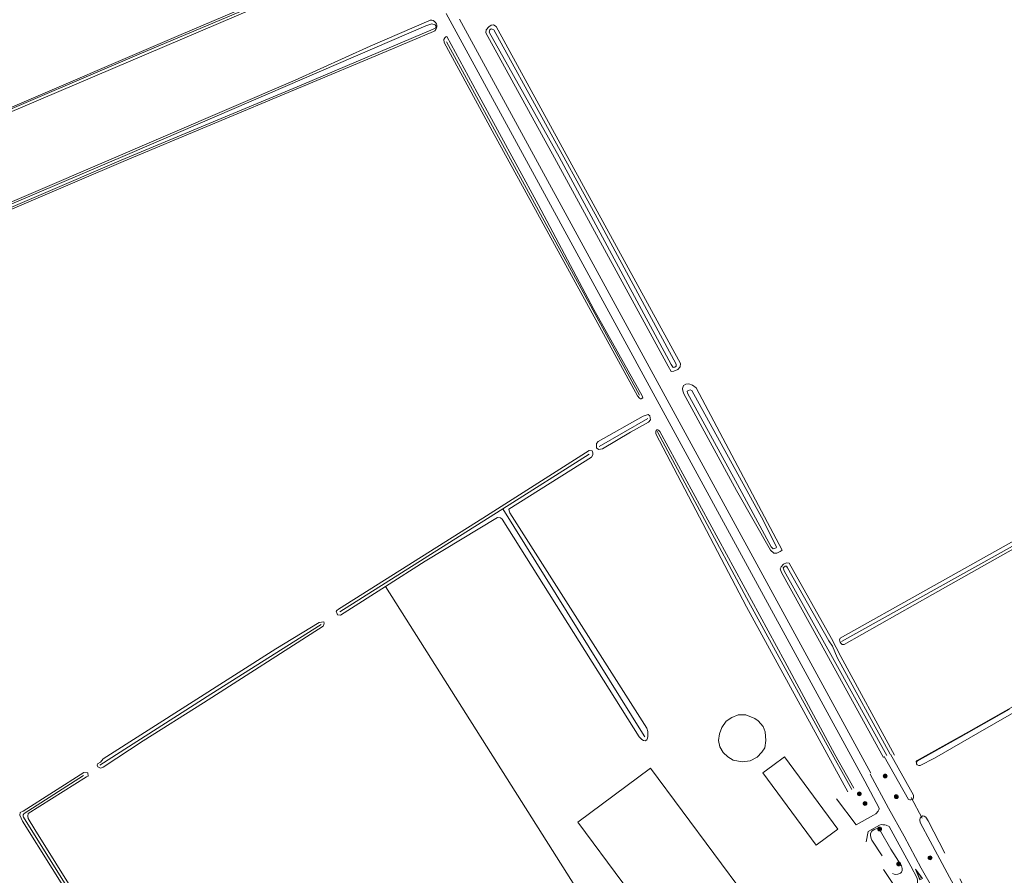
# Model space of a CAD drawing. Extents: x 177628 to 188968, y 384226 to 390673.
# Tile 383 of 393: x 186807 to 187153, y 388893 to 389193. Entities that reach past the tile are written whole.
import ezdxf

# ---------------------------------------------------------------- set-up
doc = ezdxf.new("R2010")
doc.units = 0
for name, color, linetype, lineweight in [('1237', 253, 'Continuous', 13), ('2901', 253, 'Continuous', 13), ('B-BP-BOOM-GD', 253, 'Continuous', 13), ('B-MK-PIJL-GD', 253, 'Continuous', 13), ('B-TR-SLOO-GD', 253, 'Continuous', 13), ('B-VH-OVRG-GD', 8, 'Continuous', 13), ('B-WT-HDUIK-GD', 253, 'Continuous', 13), ('B02_T', 14, 'Continuous', 9), ('B14_F', 14, 'Continuous', 9), ('T02_F', 253, 'RASTER', 9), ('T07_F', 253, 'Continuous', 9), ('T09_F', 253, 'Continuous', 9), ('T09_T', 253, 'Continuous', 9), ('V00_T', 8, 'Continuous', 9), ('W01_F', 253, 'Continuous', 9)]:
    doc.layers.add(name, color=color, linetype=linetype, lineweight=lineweight)
doc.linetypes.add('RASTER', pattern='A,4,-1,[4,TOPOCAD.SHX,S=0.5,R=0,X=-0.5,Y=0],-1', length=6)

# ---------------------------------------------------------------- blocks, each defined once
blk = doc.blocks.new('1237_1237', base_point=(177627.545238, 385871.174588))
at = {"layer": '1237'}
blk.add_polyline3d([(177631.545238, 385871.68062, 0), (177631.543372, 385870.675867, 0), (177627.545238, 385871.174588, 0)], close=True, dxfattribs=at)
blk.add_polyline3d([(177631.034959, 385871.531102, 0), (177631.035602, 385870.817499, 0), (177628.200317, 385871.178854, 0), (177631.03076, 385871.532031, 0)], dxfattribs=at)
blk = doc.blocks.new('2901_2901', base_point=(177628.113717, 385871.174588))
at = {"layer": '2901'}
for radius in [0.675, 0.45, 0.225]:
    blk.add_circle((177628.113717, 385871.174588), radius, dxfattribs=at)

msp = doc.modelspace()

# ---------------------------------------------------------------- linework, layer by layer
at = {"layer": 'B-TR-SLOO-GD', "flags": 128}
for points in [[(187161.778, 388952.993), (187143.602, 388942.634), (187128.394, 388933.805), (187123.293, 388931.24), (187122.82, 388931.243), (187122.28, 388931.505), (187122.075, 388931.856), (187122.054, 388932.354), (187122.307, 388932.807), (187136.937, 388940.982), (187154.694, 388951.017)], [(187112.936, 388935.272), (187120.951, 388920.768), (187120.962, 388919.942), (187120.801, 388919.569), (187120.506, 388919.333), (187120.017, 388919.169), (187119.629, 388919.173), (187119.266, 388919.238), (187110.63, 388934.376)], [(187132.045, 388900.459), (187126.097, 388911.805), (187125.253, 388913.014), (187124.697, 388913.448), (187124.233, 388913.491), (187123.612, 388913.175), (187123.329, 388912.715), (187123.169, 388912.217), (187123.163, 388911.797), (187123.378, 388910.992), (187126.807, 388904.635), (187132.781, 388893.446), (187141.306, 388877.867), (187141.938, 388877.097), (187142.555, 388876.732), (187143.168, 388876.663), (187143.617, 388876.828), (187144.161, 388877.25), (187144.331, 388877.732), (187144.265, 388878.06), (187137.219, 388891.45)], [(187109.95, 388899.429), (187106.27, 388905.024), (187106.038, 388905.572), (187105.813, 388906.617), (187105.881, 388907.356), (187106.325, 388908.147), (187107.182, 388908.777), (187107.835, 388909.028), (187108.391, 388909.052), (187108.711, 388908.957), (187109.354, 388908.198), (187112.989, 388901.87), (187116.77, 388896.002), (187117.03, 388894.983), (187116.991, 388894.302), (187116.737, 388893.75), (187116.343, 388893.426), (187115.506, 388893.058), (187114.745, 388892.955), (187114.182, 388893.041), (187113.599, 388893.282)]]:
    msp.add_lwpolyline(points, dxfattribs=at)
at = {"layer": 'B-VH-OVRG-GD', "flags": 128}
for points in [[(187138.385, 388869.412), (187138.22, 388869.605), (187138.072, 388869.778), (187137.654, 388870.307), (187137.113, 388871.109), (187131.459, 388881.64), (187123.643, 388895.155), (187117.735, 388906.344), (187112.163, 388916.259), (187105.745, 388928.219)], [(187103.866, 388925.704), (187108.948, 388916.286), (187108.899, 388916.016), (187108.75, 388915.656), (187108.511, 388915.238), (187108.315, 388914.94), (187108.047, 388914.61), (187107.703, 388914.263), (187106.937, 388913.804), (187100.852, 388910.321), (187093.838, 388919.492)], [(187104.321, 388904.417), (187105.059, 388908.004), (187109.033, 388910.31), (187109.567, 388910.444), (187110.188, 388910.37), (187110.869, 388910.334), (187111.368, 388910.242), (187112.406, 388909.833), (187120.076, 388895.841), (187122.202, 388891.574), (187122.384, 388890.808), (187122.422, 388890.318), (187122.321, 388889.668), (187122.167, 388889.268), (187121.918, 388888.735), (187121.282, 388887.769), (187117.642, 388885.76), (187116.867, 388886.824), (187116.173, 388886.433), (187113.877, 388889.365), (187110.375, 388894.663)]]:
    msp.add_lwpolyline(points, dxfattribs=at)
at = {"layer": 'B-WT-HDUIK-GD', "flags": 128}
msp.add_lwpolyline([(187120.154, 388919.953), (187124.039, 388912.744)], dxfattribs=at)
at = {"layer": 'B02_T', "linetype": 'Continuous'}
for points in [[(187090.317, 388905.904), (187094.324, 388908.87), (187075.559, 388934.227), (187071.536, 388931.248)], [(187071.536, 388931.248), (187067.997, 388928.627), (187086.761, 388903.272), (187090.317, 388905.904)]]:
    msp.add_lwpolyline(points, dxfattribs=at)
at = {"layer": 'B14_F', "linetype": 'Continuous'}
for points in [[(187065.126, 388947.799), (187066.315, 388946.925), (187068.054, 388944.965), (187068.792, 388943.014), (187069.084, 388940.075), (187068.647, 388937.488), (187067.588, 388935.953), (187066.015, 388934.221), (187063.522, 388932.882), (187060.667, 388932.501), (187057.575, 388933.092), (187055.692, 388934.247), (187054.029, 388935.766), (187052.854, 388937.816), (187052.438, 388940.004), (187052.694, 388942.42), (187053.525, 388944.628), (187055.074, 388946.782), (187057.041, 388948.135), (187059.347, 388949.04), (187062.015, 388948.987), (187065.126, 388947.799)], [(187034.614, 388868.677), (187002.929, 388911.325), (187028.498, 388930.323), (187061.924, 388885.33), (187060.935, 388884.595)]]:
    msp.add_lwpolyline(points, dxfattribs=at)
at = {"layer": 'T02_F', "linetype": 'RASTER'}
msp.add_lwpolyline([(187022.212, 388856.673), (186935.279, 388994.157)], dxfattribs=at)
at = {"layer": 'T07_F', "linetype": 'Continuous'}
for points in [[(186939.346, 389219.915), (186902.637, 389204.091), (186849.44, 389181.659), (186730.912, 389130.966)], [(186956.747, 389185.628), (186989.053, 389126.276), (187024.56, 389061.423)], [(187095.641, 388974.867), (187183.357, 389023.671), (187377.422, 389132.985), (187441.597, 389169.491)], [(187027.481, 389053.261), (187010.462, 389043.418)], [(187030.813, 389048.782), (187031.088, 389048.27)], [(187031.088, 389048.27), (187062.257, 388990.203), (187090.009, 388939.415), (187099.248, 388922.843)], [(186976.577, 389021.437), (187006.909, 389040.638)], [(186919.255, 388985.22), (186956.899, 389008.98), (186976.577, 389021.437)], [(187025.616, 388942.573), (186976.577, 389021.437)], [(186834.855, 388931.324), (186873.873, 388956.265), (186912.646, 388980.822)], [(187026.433, 388941.26), (187025.616, 388942.573)], [(186900.384, 388764.598), (186879.279, 388798.404), (186844.626, 388854.408), (186807.982, 388913.024), (186807.805, 388913.403), (186807.864, 388913.854), (186808.222, 388914.406), (186829.096, 388927.746)]]:
    msp.add_lwpolyline(points, dxfattribs=at)
at = {"layer": 'T09_F', "linetype": 'Continuous'}
for points in [[(186925.299, 389256.614), (186931.572, 389241.464), (186938.817, 389223.78), (186946.375, 389207.107), (186945.778, 389206.199), (186944.844, 389205.841), (186943.958, 389206.056), (186943.251, 389207.062), (186939.367, 389218.062), (186938.807, 389218.586), (186938.231, 389218.474), (186789.48, 389155.068)], [(186798.284, 389160.285), (186863.383, 389188.201), (186936.694, 389219.407), (186937.279, 389219.838), (186937.739, 389220.367), (186937.966, 389221.731), (186923.781, 389256.066)], [(186994.731, 389144.877), (186970.53, 389188.757), (186970.689, 389189.854), (186971.558, 389190.923), (186972.446, 389191.519), (186973.264, 389191.599), (186974.142, 389191.011), (187038.967, 389072.494), (187038.937, 389071.353), (187038.134, 389070.477), (187036.73, 389069.842), (187035.739, 389069.785), (187034.655, 389071.558), (186994.731, 389144.877)], [(186988.983, 389128.383), (187008.593, 389091.478), (187025.575, 389061.207), (187025.778, 389060.437), (187025.133, 389060.135), (187024.909, 389060.109), (187024.659, 389060.307), (187023.949, 389061.154), (186972.778, 389154.3), (186955.882, 389185.398), (186955.782, 389186.452), (186956.117, 389187.08), (186956.539, 389187.356), (186956.797, 389187.477), (186967.494, 389167.79), (186988.983, 389128.383)], [(186935.552, 389182.219), (186843.021, 389143.522), (186764.489, 389110.033), (186699.656, 389082.555), (186604.816, 389042.072), (186539.481, 389013.651), (186523.324, 389006.334), (186522.266, 389006.075), (186521.573, 389006.38), (186520.785, 389007.899), (186520.737, 389008.505), (186520.891, 389009.521), (186521.609, 389010.171), (186645.369, 389062.287), (186767.425, 389113.843), (186903.456, 389172.168), (186929.932, 389184.089)], [(187095.143, 388976.047), (187155.471, 389009.716), (187194.251, 389031.201), (187290.213, 389085.178), (187375.931, 389133.703), (187440.008, 389169.845), (187442.081, 389170.755), (187442.877, 389170.663), (187443.281, 389170.057), (187443.449, 389169.496), (187443.229, 389168.852), (187442.772, 389168.253), (187385.487, 389136.299), (187337.406, 389108.966), (187288.466, 389081.856), (187219.268, 389043.04), (187127.628, 388991.397), (187096.585, 388973.761)], [(187058.686, 389027.916), (187070.729, 389006.966), (187071.797, 389005.882), (187072.937, 389005.852), (187074.104, 389006.424), (187074.754, 389006.957), (187044.541, 389063.971), (187043.235, 389064.885), (187041.948, 389065.433), (187040.935, 389065.312), (187040.07, 389064.78), (187039.761, 389063.771), (187039.819, 389062.888), (187040.156, 389061.874), (187058.686, 389027.916)], [(187021.459, 389048.383), (187027.764, 389051.881), (187028.456, 389052.755), (187028.206, 389054.132), (187027.612, 389054.561), (187025.908, 389054.001), (187010.093, 389045.114), (187009.534, 389044.459), (187009.423, 389043.857), (187009.492, 389042.867), (187010.146, 389042.308), (187011.588, 389042.589), (187021.459, 389048.383)], [(187030.379, 389047.833), (187030.335, 389048.282), (187030.342, 389048.713), (187030.485, 389048.986), (187030.695, 389049.189), (187031.006, 389049.253), (187031.315, 389049.127), (187031.701, 389048.649)], [(187097.822, 388921.959), (187062.252, 388987.023), (187030.379, 389047.833)], [(187031.701, 389048.649), (187075.668, 388967.743), (187093.352, 388935.127), (187099.985, 388923.3)], [(187027.176, 388944.325), (186979.037, 389020.062), (186978.735, 389020.707), (186978.593, 389021.348), (187007.687, 389039.665), (187008.185, 389040.448), (187008.237, 389041.18), (187007.905, 389041.889), (187006.919, 389041.979), (186969.553, 389018.143), (186918.75, 388986.217), (186918.101, 388985.756), (186917.964, 388985.377), (186918.11, 388984.895), (186918.442, 388984.185), (186919.427, 388984.096), (186920.722, 388984.858), (186935.279, 388994.157)], [(187302.385, 389033.799), (187302.113, 389034.354), (187301.488, 389034.316), (187296.106, 389031.408), (187229.521, 388993.714), (187140.322, 388943.106)], [(186935.279, 388994.157), (186949.177, 389003.035), (186974.692, 389018.424), (186975.677, 389018.334), (186976.332, 389017.775), (187024.46, 388941.275)], [(187110.38, 388934.061), (187087.918, 388974.978), (187074.586, 388999.102), (187074.058, 389000.397), (187074.408, 389001.105), (187075.276, 389001.959), (187076.356, 389002.489), (187077.194, 389002.31), (187092.119, 388975.91)], [(186850.045, 388939.946), (186835.972, 388930.694), (186835.039, 388930.336), (186834.156, 388930.71), (186833.855, 388931.355), (186834.027, 388931.828), (186834.999, 388932.44), (186835.983, 388933.529), (186896.746, 388972.235), (186911.933, 388981.457), (186913.534, 388981.734), (186913.745, 388981.282), (186913.603, 388980.744), (186913.367, 388980.24), (186871.265, 388953.247), (186850.045, 388939.946)], [(187092.119, 388975.91), (187095.429, 388969.53)], [(187096.585, 388973.761), (187096.291, 388973.715), (187095.93, 388973.809), (187095.368, 388974.2), (187095.185, 388974.532), (187095.055, 388974.932), (187094.962, 388975.434), (187095.143, 388976.047)], [(187095.429, 388969.53), (187114.274, 388934.844)], [(187024.46, 388941.275), (187025.445, 388940.379), (187025.955, 388939.974), (187026.541, 388939.947), (187027.15, 388940.264), (187027.453, 388940.879), (187027.583, 388941.429), (187027.562, 388942.239), (187027.476, 388943.223), (187027.176, 388944.325)], [(187140.322, 388943.106), (187122.293, 388932.978), (187121.821, 388932.429)], [(186828.532, 388878.441), (186807.646, 388911.683), (186806.65, 388913.813), (186806.835, 388914.764), (186807.802, 388915.216), (186829.191, 388928.831), (186830.619, 388928.634), (186830.749, 388927.516), (186830.169, 388927.244), (186809.563, 388914.309), (186809.443, 388913.388), (186809.646, 388912.618), (186811.933, 388908.735), (186876.074, 388806.006)]]:
    msp.add_lwpolyline(points, dxfattribs=at)
at = {"layer": 'T09_T', "linetype": 'Continuous'}
for points in [[(186950.468, 389193.04), (186929.932, 389184.089)], [(186935.552, 389182.219), (186952.097, 389189.248)]]:
    msp.add_lwpolyline(points, dxfattribs=at)
msp.add_arc((186951.291, 389191.148), 2.064, 292.99317, 113.50245, dxfattribs=at)
at = {"layer": 'V00_T', "linetype": 'Continuous'}
for points in [[(187103.829, 388925.681), (187063.245, 389000), (186956.602, 389195.63)], [(186961.26, 389193.586), (187094.683, 388949.131), (187105.991, 388928.528)]]:
    msp.add_lwpolyline(points, dxfattribs=at)
at = {"layer": 'W01_F', "linetype": 'Continuous'}
for points in [[(186555.007, 389022.62), (186532.596, 389013.716), (186522.062, 389009.342), (186521.382, 389008.945), (186521.494, 389008.369), (186521.886, 389007.53), (186522.132, 389007.173), (186564.867, 389025.579), (186624.323, 389050.936), (186689.706, 389078.75), (186759.442, 389108.52), (186842.328, 389143.966), (186905.669, 389170.432), (186952.908, 389190.471), (186953.05, 389191.009), (186952.684, 389191.624), (186951.578, 389191.972), (186949.422, 389191.2), (186844.582, 389146.041), (186694.544, 389082.191), (186585.178, 389035.781), (186555.007, 389022.62)], [(186996.407, 389145.151), (186971.773, 389189.028), (186971.972, 389189.844), (186972.407, 389190.178), (186972.792, 389190.127), (186973.318, 389189.786), (187009.666, 389123.735), (187037.514, 389072.328), (187037.508, 389071.606), (187037.072, 389071.273), (187036.398, 389071.182), (187035.684, 389072.15), (186996.407, 389145.151)], [(187059.081, 389030.063), (187070.94, 389008.08), (187071.656, 389007.353), (187072.67, 389007.73), (187072.768, 389008.018), (187068.22, 389017.29), (187043.024, 389063.048), (187042.448, 389063.244), (187041.821, 389063.057), (187041.338, 389062.82), (187041.429, 389062.146), (187059.081, 389030.063)], [(187111.593, 388934.75), (187093.054, 388968.12), (187075.446, 388999.626), (187075.166, 389000.686), (187075.844, 389001.258), (187076.277, 389001.351), (187076.609, 389000.675), (187091.184, 388975.111), (187092.515, 388973.128)], [(187092.515, 388973.128), (187094.073, 388969.219), (187112.725, 388935.189)]]:
    msp.add_lwpolyline(points, dxfattribs=at)

# ---------------------------------------------------------------- block references
at = {"layer": 'B-BP-BOOM-GD'}
for p in [(187111.024, 388927.56, 28.23), (187101.912, 388921.263, 28.377), (187114.907, 388920.265, 28.317), (187103.894, 388917.888, 28.386), (187109.086, 388908.919, 28.413), (187115.745, 388896.612, 28.44), (187126.8, 388898.789, 28.407)]:
    msp.add_blockref('2901_2901', p, dxfattribs=at)
at = {"layer": 'B-MK-PIJL-GD', "rotation": 299.815549}
msp.add_blockref('1237_1237', (187121.69, 388894.742, 28.41), dxfattribs=at)

doc.saveas('drawing.dxf')
